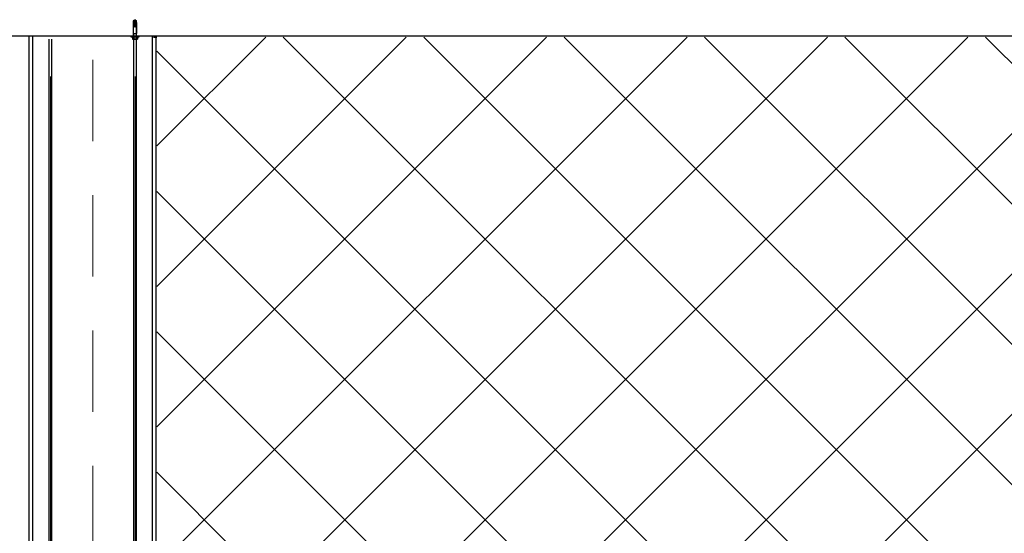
# Model space of a CAD drawing. Header units: centimetres. Extents: x -15121 to 17422, y -60492 to 0.
# Tile 342 of 423: x 4226 to 4314, y -31144 to -31099. Entities that reach past the tile are written whole.
import ezdxf

# ---------------------------------------------------------------- set-up
doc = ezdxf.new("R2010")
doc.units = ezdxf.units.CM
doc.header["$LTSCALE"] = 60
doc.linetypes.add('KRE-SR', pattern=[0.2, 0.12, -0.08])
for name, color, linetype in [('820-G Rysunki Obrazki', 7, 'Continuous'), ('A_GSA_GK', 2, 'Continuous'), ('AIKA sufity podwieszane', 8, 'Continuous'), ('AIKA TYNK2', 5, 'Continuous'), ('AIKA widokowe2', 7, 'Continuous')]:
    doc.layers.add(name, color=color, linetype=linetype)

msp = doc.modelspace()

# ---------------------------------------------------------------- hatches: boundary and pattern name
at = {"layer": 'AIKA sufity podwieszane', "transparency": 33554610}
h = msp.add_hatch(dxfattribs=at)
h.set_pattern_fill('ANSI37', color=256, scale=2.771036)
h.paths.add_polyline_path([(4806.5948, -31100.3166), (4238.6289, -31100.3166), (4238.6289, -31185.6803), (4806.5948, -31185.6803)])
h.paths.add_polyline_path([(4328.4828, -31170.665), (4328.4858, -31170.665), (4328.6313, -31170.5212), (4328.4828, -31170.5212)], flags=16)
h.paths.add_polyline_path([(4328.4229, -31170.3834), (4328.4229, -31170.4373), (4328.7344, -31170.4373), (4328.7344, -31170.3834)], flags=0)
h.paths.add_polyline_path([(4329.7349, -31170.6315), (4329.7349, -31170.4403), (4329.2856, -31170.4403), (4328.7374, -31170.4403), (4328.5625, -31170.2736), (4328.2655, -31170.7403), (4328.2178, -31170.502), (4328.0808, -31170.306), (4328.2103, -31170.0899), (4328.2103, -31169.9161), (4328.5092, -31169.9161), (4328.4441, -31170.0789), (4328.4376, -31170.1438), (4328.7344, -31170.1438), (4328.7374, -31170.1408), (4329.2856, -31170.1408), (4329.8577, -31170.1408), (4329.8596, -31170.1438), (4330.0434, -31170.1438)], flags=16)
h.paths.add_polyline_path([(4329.7349, -31170.4367), (4329.7349, -31170.4253), (4329.7319, -31170.4283), (4329.7319, -31170.4343), (4329.7259, -31170.4343), (4329.7227, -31170.4375)], flags=0)
h.paths.add_polyline_path([(4329.2856, -31170.1408), (4329.1492, -31170.2785), (4329.2856, -31170.2785)], flags=0)
h.paths.add_polyline_path([(4329.684, -31170.3025), (4329.684, -31170.2785), (4329.684, -31170.1408), (4329.7229, -31170.1438), (4329.7259, -31170.1468), (4329.7319, -31170.1498), (4329.7319, -31170.3025), (4329.7229, -31170.3025)], flags=0)
h.paths.add_polyline_path([(4328.4954, -31170.3178), (4328.5265, -31170.3333), (4328.4731, -31170.2133), (4328.4229, -31170.4643), (4328.4169, -31170.4343), (4328.4049, -31170.4073), (4328.2282, -31170.4073), (4328.2163, -31170.4343), (4328.2103, -31170.4643), (4328.2103, -31170.1168), (4328.2163, -31170.0869), (4328.2697, -31169.9662), (4328.251, -31170.0599), (4328.4066, -31170.0599), (4328.5186, -31170.2654)], flags=0)
h.paths.add_polyline_path([(4328.7344, -31170.1647), (4328.2234, -31170.1647), (4328.2282, -31170.1767), (4328.4049, -31170.1767)], flags=0)
h.paths.add_polyline_path([(4242.3119, -31186.4125), (4350.7976, -31186.4125), (4350.7976, -31165.4125), (4242.3119, -31165.4125)], flags=9)

# ---------------------------------------------------------------- linework, layer by layer
at = {"layer": '820-G Rysunki Obrazki', "color": 8, "linetype": 'KRE-SR', "lineweight": 15}
msp.add_line((4232.9401, -31102.3264), (4232.9401, -31185.8613), dxfattribs=at)
at = {"layer": '820-G Rysunki Obrazki', "color": 8, "linetype": 'Continuous', "lineweight": 25}
for points in [[(4236.6904, -31098.7739), (4236.5406, -31098.8667)], [(4236.5436, -31099.0016), (4236.5406, -31099.0405)], [(4236.5406, -31099.0405), (4236.6784, -31099.0405)], [(4236.5406, -31099.0405), (4236.5406, -31099.4389)], [(4236.5406, -31099.4389), (4236.5436, -31099.4419)], [(4236.5406, -31099.4389), (4236.5406, -31099.987)], [(4236.5436, -31100.2416), (4236.5436, -31098.8637)], [(4236.5436, -31098.8667), (4236.8372, -31098.8667)], [(4236.5586, -31098.9896), (4236.5526, -31098.9926), (4236.5496, -31098.9926), (4236.5466, -31098.9986), (4236.5436, -31099.0016)], [(4236.5586, -31098.9896), (4236.6784, -31098.9896)], [(4236.7023, -31099.364), (4236.6754, -31099.364)], [(4236.7023, -31099.4389), (4236.6754, -31099.4389)], [(4236.6784, -31099.0016), (4236.6784, -31098.9866)], [(4236.6784, -31099.0405), (4236.6784, -31098.9986)], [(4236.6784, -31099.4389), (4236.6784, -31099.0375)], [(4236.6784, -31099.391), (4236.7023, -31099.391)], [(4236.6904, -31098.7739), (4236.8372, -31098.8667)], [(4236.7023, -31098.9896), (4236.8252, -31098.9896)], [(4236.7023, -31098.9896), (4236.7023, -31099.0016)], [(4236.7023, -31099.0016), (4236.7023, -31099.0405)], [(4236.7023, -31099.0405), (4236.8401, -31099.0405)], [(4236.7023, -31099.0405), (4236.7023, -31099.4389)], [(4236.8372, -31099.0016), (4236.8341, -31098.9986), (4236.8341, -31098.9926), (4236.8282, -31098.9926), (4236.8252, -31098.9896)], [(4236.8372, -31100.2416), (4236.8372, -31098.8637)], [(4236.8401, -31099.0405), (4236.8372, -31098.9986)], [(4236.8401, -31099.4389), (4236.8401, -31099.0375)], [(4236.8401, -31099.987), (4236.8401, -31099.4359)], [(4236.8401, -31099.4389), (4236.8431, -31099.4419)], [(4236.3159, -31100.2416), (4237.0648, -31100.2416)], [(4236.3159, -31100.2416), (4236.3159, -31100.3016)], [(4236.3159, -31100.3016), (4237.0648, -31100.3016)], [(4236.4897, -31100.3016), (4236.4567, -31100.3195)], [(4236.5166, -31100.3016), (4236.4867, -31100.3075), (4236.4597, -31100.3195)], [(4236.4597, -31100.3195), (4236.4597, -31100.4963)], [(4236.5765, -31100.3195), (4236.5466, -31100.3075), (4236.5166, -31100.3016)], [(4236.5406, -31099.987), (4236.5436, -31099.99)], [(4236.5436, -31099.99), (4236.8372, -31099.99)], [(4236.5645, -31099.99), (4236.5645, -31100.2416)], [(4236.6904, -31100.3016), (4236.6754, -31100.3045), (4236.6454, -31100.3045), (4236.6334, -31100.3075), (4236.6035, -31100.3135), (4236.5765, -31100.3195)], [(4236.5765, -31100.3195), (4236.5765, -31100.4963)], [(4236.8072, -31100.3195), (4236.7772, -31100.3135), (4236.7503, -31100.3075), (4236.7203, -31100.3045), (4236.6904, -31100.3016)], [(4236.8641, -31100.3016), (4236.8341, -31100.3075), (4236.8072, -31100.3195)], [(4236.8072, -31100.3195), (4236.8072, -31100.4963)], [(4236.8162, -31100.2416), (4236.8162, -31099.987)], [(4236.8372, -31099.99), (4236.8401, -31099.984)], [(4236.921, -31100.3195), (4236.894, -31100.3075), (4236.8641, -31100.3016)], [(4236.921, -31100.3195), (4236.888, -31100.2986)], [(4236.921, -31100.3195), (4236.921, -31100.4963)], [(4237.0648, -31100.3016), (4237.0648, -31100.2386)], [(4229.0641, -31100.5142), (4229.0641, -31183.5009)], [(4229.3157, -31183.5009), (4229.3157, -31100.5112)], [(4236.5166, -31100.5142), (4236.4867, -31100.5082), (4236.4597, -31100.4963)], [(4236.4597, -31100.4963), (4236.4897, -31100.5142)], [(4236.5166, -31100.5142), (4236.4867, -31100.5142)], [(4236.5765, -31100.4963), (4236.5466, -31100.5082), (4236.5166, -31100.5142)], [(4236.5166, -31100.5142), (4236.6904, -31100.5142)], [(4236.5645, -31100.5142), (4236.5645, -31183.5009)], [(4236.6904, -31100.5142), (4236.6754, -31100.5112), (4236.6454, -31100.5112), (4236.6334, -31100.5082), (4236.6035, -31100.5022), (4236.5765, -31100.4963)], [(4236.8072, -31100.4963), (4236.7772, -31100.5022), (4236.7503, -31100.5082), (4236.7203, -31100.5112), (4236.6904, -31100.5142)], [(4236.6904, -31100.5142), (4236.8641, -31100.5142)], [(4236.8641, -31100.5142), (4236.8341, -31100.5082), (4236.8072, -31100.4963)], [(4236.8162, -31183.5009), (4236.8162, -31100.5112)], [(4236.921, -31100.4963), (4236.894, -31100.5082), (4236.8641, -31100.5142)], [(4236.8641, -31100.5142), (4236.891, -31100.5142)], [(4236.891, -31100.5142), (4236.921, -31100.4933)]]:
    msp.add_lwpolyline(points, dxfattribs=at)
at = {"layer": '820-G Rysunki Obrazki', "color": 8, "linetype": 'Continuous', "lineweight": 15}
for points in [[(4236.5975, -31099.99), (4236.5975, -31100.2416)], [(4236.7832, -31099.99), (4236.7832, -31100.2416)], [(4229.0971, -31100.5142), (4229.0971, -31183.5009)], [(4229.2828, -31100.5142), (4229.2828, -31183.5009)], [(4236.5975, -31100.5142), (4236.5975, -31183.5009)], [(4236.7832, -31100.5142), (4236.7832, -31183.5009)], [(4229.1899, -31184.2258), (4229.1899, -31103.8032)], [(4236.6904, -31184.2258), (4236.6904, -31103.8032)]]:
    msp.add_lwpolyline(points, dxfattribs=at)
at = {"layer": 'A_GSA_GK', "color": 8}
msp.add_line((4238.3164, -31100.3166), (4238.6289, -31100.3166), dxfattribs=at)
at = {"layer": 'A_GSA_GK', "color": 1}
for points in [[(4227.6276, -31187.9291), (4227.6276, -31100.2416)], [(4238.2526, -31187.9291), (4238.2526, -31100.2416)]]:
    msp.add_lwpolyline(points, dxfattribs=at)
at = {"layer": 'AIKA TYNK2'}
for points in [[(4227.3151, -31188.2416), (4227.3151, -31100.2416)], [(4238.5651, -31188.2416), (4238.5651, -31100.2416)]]:
    msp.add_lwpolyline(points, dxfattribs=at)
at = {"layer": 'AIKA widokowe2'}
msp.add_line((4827.9401, -31100.2416), (4217.9401, -31100.2416), dxfattribs=at)

doc.saveas('drawing.dxf')
